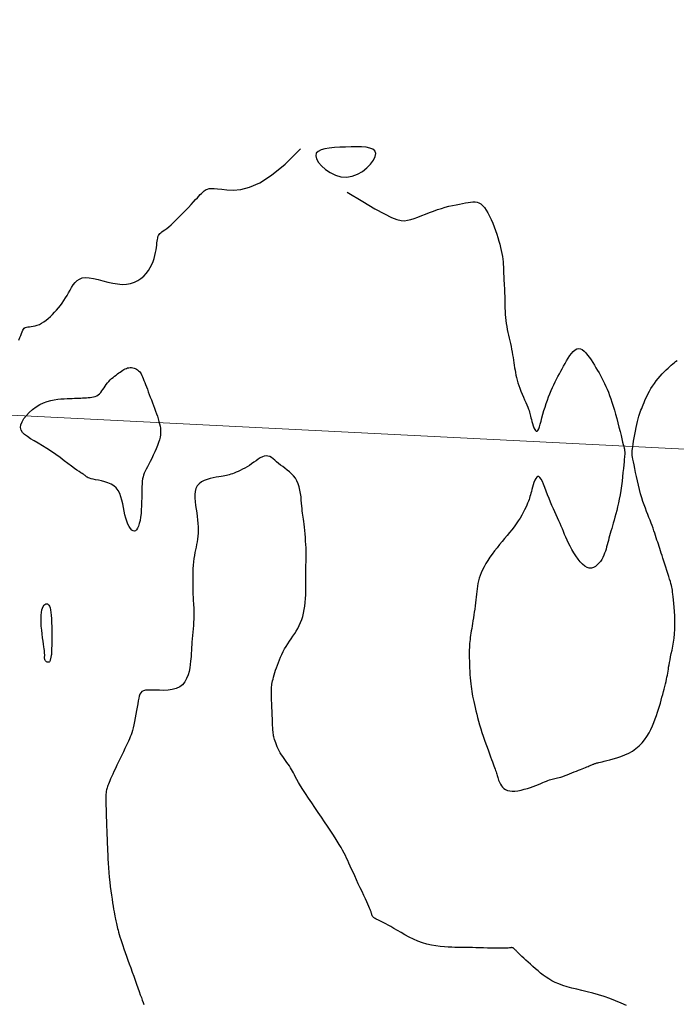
# Model space of a CAD drawing. Header units: millimetres. Extents: x 32690613 to 32693367, y 5343692 to 5344708.
# Tile 356 of 656: x 32692861 to 32692876, y 5343924 to 5343946. Entities that reach past the tile are written whole.
import ezdxf

# ---------------------------------------------------------------- set-up
doc = ezdxf.new("R2010")
doc.units = ezdxf.units.MM
doc.header["$LTSCALE"] = 20
doc.layers.get('0').update_dxf_attribs({"lineweight": 18})
doc.layers.get('Defpoints').update_dxf_attribs({"color": 11, "lineweight": 18})
doc.layers.add('02-DGM_HL_493.00', color=102, linetype='Continuous')
doc.layers.add('02-DGM_HL_493.50', color=112, linetype='Continuous')

# ---------------------------------------------------------------- blocks, each defined once
blk = doc.blocks.new('A$C78070446')
blk.add_line((4469459.192, 5342510.292), (4470208.776, 5342443.041))

msp = doc.modelspace()

# ---------------------------------------------------------------- linework, layer by layer
at = {"layer": '02-DGM_HL_493.00', "elevation": 493, "flags": 128}
for points in [[(32692861.385, 5343938.936), (32692861.411, 5343938.992), (32692861.431, 5343939.041), (32692861.447, 5343939.085), (32692861.46, 5343939.123), (32692861.473, 5343939.155), (32692861.487, 5343939.181), (32692861.505, 5343939.201), (32692861.528, 5343939.214), (32692861.556, 5343939.223), (32692861.588, 5343939.229), (32692861.624, 5343939.233), (32692861.663, 5343939.237), (32692861.705, 5343939.243), (32692861.75, 5343939.252), (32692861.796, 5343939.266), (32692861.844, 5343939.285), (32692861.892, 5343939.311), (32692861.941, 5343939.342), (32692861.99, 5343939.377), (32692862.039, 5343939.416), (32692862.087, 5343939.459), (32692862.134, 5343939.505), (32692862.18, 5343939.553), (32692862.224, 5343939.602), (32692862.267, 5343939.653), (32692862.308, 5343939.705), (32692862.347, 5343939.759), (32692862.385, 5343939.815), (32692862.422, 5343939.871), (32692862.457, 5343939.929), (32692862.491, 5343939.988), (32692862.524, 5343940.047), (32692862.558, 5343940.106), (32692862.593, 5343940.161), (32692862.633, 5343940.212), (32692862.678, 5343940.256), (32692862.731, 5343940.29), (32692862.793, 5343940.314), (32692862.865, 5343940.324), (32692862.949, 5343940.32), (32692863.042, 5343940.305), (32692863.144, 5343940.281), (32692863.25, 5343940.253), (32692863.359, 5343940.225), (32692863.469, 5343940.2), (32692863.577, 5343940.181), (32692863.68, 5343940.172), (32692863.776, 5343940.177), (32692863.866, 5343940.193), (32692863.949, 5343940.221), (32692864.026, 5343940.259), (32692864.095, 5343940.305), (32692864.157, 5343940.357), (32692864.212, 5343940.416), (32692864.26, 5343940.479), (32692864.301, 5343940.544), (32692864.335, 5343940.611), (32692864.364, 5343940.679), (32692864.387, 5343940.747), (32692864.406, 5343940.814), (32692864.42, 5343940.878), (32692864.431, 5343940.938), (32692864.44, 5343940.994), (32692864.446, 5343941.045), (32692864.451, 5343941.091), (32692864.456, 5343941.131), (32692864.46, 5343941.168), (32692864.466, 5343941.2), (32692864.473, 5343941.229), (32692864.483, 5343941.254), (32692864.496, 5343941.277), (32692864.512, 5343941.298), (32692864.533, 5343941.317), (32692864.559, 5343941.337), (32692864.59, 5343941.359), (32692864.625, 5343941.384), (32692864.666, 5343941.415), (32692864.713, 5343941.452), (32692864.765, 5343941.496), (32692864.823, 5343941.55), (32692864.886, 5343941.61), (32692864.951, 5343941.676), (32692865.018, 5343941.744), (32692865.083, 5343941.813), (32692865.147, 5343941.881), (32692865.206, 5343941.944), (32692865.259, 5343942.002), (32692865.306, 5343942.052), (32692865.346, 5343942.095), (32692865.38, 5343942.132), (32692865.41, 5343942.163), (32692865.435, 5343942.189), (32692865.458, 5343942.211), (32692865.48, 5343942.23), (32692865.5, 5343942.248), (32692865.521, 5343942.263), (32692865.544, 5343942.277), (32692865.573, 5343942.288), (32692865.609, 5343942.296), (32692865.657, 5343942.3), (32692865.717, 5343942.3), (32692865.793, 5343942.295), (32692865.888, 5343942.284), (32692866.004, 5343942.269), (32692866.143, 5343942.262), (32692866.309, 5343942.277), (32692866.505, 5343942.328), (32692866.732, 5343942.429), (32692866.994, 5343942.596), (32692867.293, 5343942.841), (32692867.632, 5343943.179)], [(32692868.67, 5343942.219), (32692869.015, 5343942.01), (32692869.286, 5343941.851), (32692869.495, 5343941.735), (32692869.654, 5343941.657), (32692869.773, 5343941.609), (32692869.865, 5343941.587), (32692869.939, 5343941.584), (32692870.008, 5343941.595), (32692870.081, 5343941.613), (32692870.158, 5343941.637), (32692870.239, 5343941.666), (32692870.323, 5343941.698), (32692870.409, 5343941.732), (32692870.497, 5343941.766), (32692870.585, 5343941.799), (32692870.673, 5343941.83), (32692870.76, 5343941.858), (32692870.845, 5343941.883), (32692870.928, 5343941.904), (32692871.008, 5343941.923), (32692871.085, 5343941.94), (32692871.159, 5343941.955), (32692871.228, 5343941.968), (32692871.293, 5343941.98), (32692871.352, 5343941.99), (32692871.407, 5343941.999), (32692871.458, 5343942.003), (32692871.506, 5343942.003), (32692871.551, 5343941.996), (32692871.594, 5343941.981), (32692871.635, 5343941.957), (32692871.675, 5343941.923), (32692871.714, 5343941.877), (32692871.753, 5343941.821), (32692871.791, 5343941.757), (32692871.828, 5343941.685), (32692871.864, 5343941.609), (32692871.898, 5343941.529), (32692871.93, 5343941.448), (32692871.959, 5343941.367), (32692871.987, 5343941.287), (32692872.012, 5343941.21), (32692872.035, 5343941.134), (32692872.055, 5343941.061), (32692872.073, 5343940.99), (32692872.089, 5343940.921), (32692872.102, 5343940.855), (32692872.113, 5343940.791), (32692872.121, 5343940.731), (32692872.128, 5343940.672), (32692872.132, 5343940.616), (32692872.135, 5343940.561), (32692872.138, 5343940.508), (32692872.14, 5343940.456), (32692872.141, 5343940.404), (32692872.143, 5343940.353), (32692872.145, 5343940.302), (32692872.148, 5343940.25), (32692872.151, 5343940.198), (32692872.154, 5343940.145), (32692872.157, 5343940.09), (32692872.16, 5343940.034), (32692872.162, 5343939.975), (32692872.164, 5343939.914), (32692872.166, 5343939.85), (32692872.167, 5343939.784), (32692872.169, 5343939.716), (32692872.17, 5343939.647), (32692872.173, 5343939.577), (32692872.177, 5343939.507), (32692872.182, 5343939.438), (32692872.19, 5343939.369), (32692872.199, 5343939.302), (32692872.21, 5343939.236), (32692872.223, 5343939.171), (32692872.237, 5343939.107), (32692872.251, 5343939.044), (32692872.266, 5343938.982), (32692872.28, 5343938.92), (32692872.294, 5343938.858), (32692872.307, 5343938.796), (32692872.319, 5343938.734), (32692872.33, 5343938.672), (32692872.34, 5343938.611), (32692872.35, 5343938.551), (32692872.359, 5343938.492), (32692872.368, 5343938.434), (32692872.377, 5343938.377), (32692872.385, 5343938.322), (32692872.394, 5343938.268), (32692872.403, 5343938.214), (32692872.414, 5343938.16), (32692872.426, 5343938.105), (32692872.44, 5343938.049), (32692872.456, 5343937.991), (32692872.476, 5343937.931), (32692872.499, 5343937.868), (32692872.524, 5343937.803), (32692872.551, 5343937.738), (32692872.579, 5343937.673), (32692872.606, 5343937.611), (32692872.631, 5343937.552), (32692872.655, 5343937.498), (32692872.675, 5343937.449), (32692872.692, 5343937.407), (32692872.705, 5343937.371), (32692872.716, 5343937.338), (32692872.724, 5343937.308), (32692872.732, 5343937.278), (32692872.74, 5343937.247), (32692872.748, 5343937.213), (32692872.758, 5343937.174), (32692872.769, 5343937.131), (32692872.783, 5343937.084), (32692872.798, 5343937.037), (32692872.814, 5343936.993), (32692872.831, 5343936.956), (32692872.848, 5343936.928), (32692872.866, 5343936.912), (32692872.884, 5343936.912), (32692872.902, 5343936.93), (32692872.919, 5343936.965), (32692872.936, 5343937.013), (32692872.954, 5343937.072), (32692872.973, 5343937.14), (32692872.992, 5343937.214), (32692873.013, 5343937.292), (32692873.036, 5343937.371), (32692873.06, 5343937.449), (32692873.085, 5343937.526), (32692873.112, 5343937.601), (32692873.14, 5343937.674), (32692873.169, 5343937.746), (32692873.199, 5343937.815), (32692873.228, 5343937.882), (32692873.258, 5343937.947), (32692873.288, 5343938.01), (32692873.317, 5343938.07), (32692873.347, 5343938.129), (32692873.377, 5343938.187), (32692873.407, 5343938.245), (32692873.438, 5343938.302), (32692873.47, 5343938.359), (32692873.504, 5343938.418), (32692873.538, 5343938.477), (32692873.574, 5343938.535), (32692873.611, 5343938.591), (32692873.648, 5343938.641), (32692873.687, 5343938.684), (32692873.726, 5343938.718), (32692873.765, 5343938.741), (32692873.805, 5343938.75), (32692873.845, 5343938.744), (32692873.886, 5343938.724), (32692873.926, 5343938.693), (32692873.965, 5343938.653), (32692874.005, 5343938.605), (32692874.044, 5343938.552), (32692874.082, 5343938.495), (32692874.119, 5343938.437), (32692874.155, 5343938.379), (32692874.19, 5343938.322), (32692874.224, 5343938.265), (32692874.257, 5343938.208), (32692874.29, 5343938.15), (32692874.321, 5343938.092), (32692874.351, 5343938.032), (32692874.381, 5343937.972), (32692874.409, 5343937.909), (32692874.437, 5343937.845), (32692874.464, 5343937.778), (32692874.491, 5343937.708), (32692874.518, 5343937.634), (32692874.544, 5343937.556), (32692874.57, 5343937.473), (32692874.597, 5343937.385), (32692874.623, 5343937.292), (32692874.65, 5343937.196), (32692874.675, 5343937.098), (32692874.7, 5343937.002), (32692874.723, 5343936.909), (32692874.745, 5343936.822), (32692874.764, 5343936.743), (32692874.78, 5343936.675), (32692874.794, 5343936.619), (32692874.804, 5343936.575), (32692874.813, 5343936.54), (32692874.819, 5343936.514), (32692874.823, 5343936.493), (32692874.826, 5343936.478), (32692874.828, 5343936.466), (32692874.829, 5343936.456), (32692874.829, 5343936.446), (32692874.829, 5343936.434), (32692874.829, 5343936.419), (32692874.827, 5343936.399), (32692874.825, 5343936.372), (32692874.822, 5343936.337), (32692874.818, 5343936.292), (32692874.813, 5343936.236), (32692874.806, 5343936.167), (32692874.799, 5343936.087), (32692874.789, 5343935.998), (32692874.779, 5343935.903), (32692874.767, 5343935.804), (32692874.754, 5343935.703), (32692874.74, 5343935.602), (32692874.724, 5343935.504), (32692874.707, 5343935.41), (32692874.689, 5343935.322), (32692874.67, 5343935.237), (32692874.65, 5343935.158), (32692874.63, 5343935.082), (32692874.611, 5343935.01), (32692874.591, 5343934.942), (32692874.573, 5343934.877), (32692874.555, 5343934.815), (32692874.538, 5343934.756), (32692874.521, 5343934.7), (32692874.506, 5343934.646), (32692874.491, 5343934.593), (32692874.477, 5343934.542), (32692874.464, 5343934.493), (32692874.451, 5343934.444), (32692874.438, 5343934.395), (32692874.426, 5343934.348), (32692874.413, 5343934.3), (32692874.398, 5343934.253), (32692874.382, 5343934.207), (32692874.363, 5343934.161), (32692874.342, 5343934.116), (32692874.316, 5343934.071), (32692874.287, 5343934.026), (32692874.253, 5343933.984), (32692874.216, 5343933.947), (32692874.176, 5343933.915), (32692874.134, 5343933.892), (32692874.088, 5343933.879), (32692874.041, 5343933.879), (32692873.992, 5343933.892), (32692873.942, 5343933.921), (32692873.891, 5343933.963), (32692873.841, 5343934.017), (32692873.791, 5343934.079), (32692873.743, 5343934.147), (32692873.697, 5343934.219), (32692873.654, 5343934.293), (32692873.615, 5343934.365), (32692873.58, 5343934.434), (32692873.549, 5343934.5), (32692873.521, 5343934.564), (32692873.495, 5343934.625), (32692873.47, 5343934.686), (32692873.446, 5343934.746), (32692873.421, 5343934.806), (32692873.395, 5343934.867), (32692873.368, 5343934.929), (32692873.338, 5343934.993), (32692873.308, 5343935.059), (32692873.277, 5343935.127), (32692873.245, 5343935.196), (32692873.212, 5343935.269), (32692873.18, 5343935.344), (32692873.148, 5343935.422), (32692873.117, 5343935.503), (32692873.087, 5343935.585), (32692873.057, 5343935.663), (32692873.028, 5343935.736), (32692873, 5343935.8), (32692872.973, 5343935.853), (32692872.947, 5343935.891), (32692872.922, 5343935.911), (32692872.898, 5343935.912), (32692872.875, 5343935.896), (32692872.853, 5343935.866), (32692872.833, 5343935.826), (32692872.814, 5343935.778), (32692872.796, 5343935.726), (32692872.781, 5343935.673), (32692872.767, 5343935.624), (32692872.756, 5343935.579), (32692872.745, 5343935.539), (32692872.736, 5343935.502), (32692872.726, 5343935.467), (32692872.716, 5343935.432), (32692872.704, 5343935.397), (32692872.691, 5343935.359), (32692872.674, 5343935.318), (32692872.655, 5343935.272), (32692872.632, 5343935.221), (32692872.606, 5343935.167), (32692872.576, 5343935.109), (32692872.543, 5343935.049), (32692872.506, 5343934.987), (32692872.466, 5343934.924), (32692872.422, 5343934.86), (32692872.375, 5343934.795), (32692872.324, 5343934.73), (32692872.272, 5343934.665), (32692872.217, 5343934.6), (32692872.162, 5343934.533), (32692872.106, 5343934.466), (32692872.049, 5343934.398), (32692871.994, 5343934.329), (32692871.94, 5343934.259), (32692871.888, 5343934.188), (32692871.838, 5343934.117), (32692871.791, 5343934.046), (32692871.747, 5343933.976), (32692871.708, 5343933.908), (32692871.673, 5343933.841), (32692871.643, 5343933.776), (32692871.619, 5343933.713), (32692871.599, 5343933.653), (32692871.584, 5343933.594), (32692871.572, 5343933.536), (32692871.563, 5343933.478), (32692871.555, 5343933.42), (32692871.548, 5343933.36), (32692871.542, 5343933.299), (32692871.534, 5343933.235), (32692871.526, 5343933.17), (32692871.518, 5343933.104), (32692871.509, 5343933.037), (32692871.5, 5343932.969), (32692871.49, 5343932.903), (32692871.48, 5343932.837), (32692871.471, 5343932.773), (32692871.461, 5343932.711), (32692871.451, 5343932.652), (32692871.442, 5343932.594), (32692871.433, 5343932.539), (32692871.424, 5343932.486), (32692871.416, 5343932.435), (32692871.408, 5343932.386), (32692871.402, 5343932.339), (32692871.396, 5343932.294), (32692871.391, 5343932.25), (32692871.387, 5343932.206), (32692871.384, 5343932.161), (32692871.381, 5343932.114), (32692871.38, 5343932.064), (32692871.379, 5343932.01), (32692871.379, 5343931.95), (32692871.38, 5343931.885), (32692871.381, 5343931.814), (32692871.383, 5343931.741), (32692871.386, 5343931.666), (32692871.39, 5343931.59), (32692871.394, 5343931.515), (32692871.399, 5343931.443), (32692871.405, 5343931.375), (32692871.411, 5343931.312), (32692871.418, 5343931.253), (32692871.425, 5343931.197), (32692871.434, 5343931.143), (32692871.443, 5343931.089), (32692871.454, 5343931.034), (32692871.465, 5343930.978), (32692871.478, 5343930.918), (32692871.492, 5343930.854), (32692871.508, 5343930.785), (32692871.525, 5343930.713), (32692871.543, 5343930.638), (32692871.563, 5343930.56), (32692871.584, 5343930.48), (32692871.608, 5343930.398), (32692871.633, 5343930.314), (32692871.659, 5343930.23), (32692871.687, 5343930.145), (32692871.716, 5343930.062), (32692871.745, 5343929.98), (32692871.774, 5343929.901), (32692871.802, 5343929.826), (32692871.828, 5343929.755), (32692871.852, 5343929.691), (32692871.874, 5343929.632), (32692871.894, 5343929.58), (32692871.912, 5343929.533), (32692871.927, 5343929.49), (32692871.941, 5343929.452), (32692871.953, 5343929.418), (32692871.963, 5343929.387), (32692871.973, 5343929.358), (32692871.981, 5343929.331), (32692871.988, 5343929.305), (32692871.995, 5343929.279), (32692872.002, 5343929.255), (32692872.01, 5343929.229), (32692872.018, 5343929.203), (32692872.028, 5343929.175), (32692872.04, 5343929.146), (32692872.055, 5343929.114), (32692872.072, 5343929.081), (32692872.093, 5343929.048), (32692872.118, 5343929.017), (32692872.149, 5343928.988), (32692872.184, 5343928.964), (32692872.226, 5343928.945), (32692872.275, 5343928.933), (32692872.331, 5343928.928), (32692872.393, 5343928.931), (32692872.459, 5343928.939), (32692872.528, 5343928.953), (32692872.598, 5343928.97), (32692872.668, 5343928.99), (32692872.735, 5343929.012), (32692872.799, 5343929.034), (32692872.858, 5343929.056), (32692872.913, 5343929.077), (32692872.963, 5343929.098), (32692873.008, 5343929.117), (32692873.05, 5343929.135), (32692873.089, 5343929.151), (32692873.125, 5343929.165), (32692873.158, 5343929.177), (32692873.188, 5343929.186), (32692873.218, 5343929.194), (32692873.247, 5343929.201), (32692873.276, 5343929.207), (32692873.306, 5343929.214), (32692873.339, 5343929.222), (32692873.374, 5343929.231), (32692873.413, 5343929.242), (32692873.456, 5343929.257), (32692873.503, 5343929.274), (32692873.553, 5343929.292), (32692873.604, 5343929.312), (32692873.655, 5343929.333), (32692873.706, 5343929.354), (32692873.756, 5343929.374), (32692873.802, 5343929.393), (32692873.846, 5343929.41), (32692873.886, 5343929.426), (32692873.923, 5343929.441), (32692873.956, 5343929.454), (32692873.986, 5343929.466), (32692874.014, 5343929.477), (32692874.038, 5343929.487), (32692874.06, 5343929.496), (32692874.079, 5343929.504), (32692874.096, 5343929.512), (32692874.112, 5343929.519), (32692874.126, 5343929.525), (32692874.14, 5343929.531), (32692874.153, 5343929.536), (32692874.166, 5343929.541), (32692874.179, 5343929.545), (32692874.194, 5343929.549), (32692874.211, 5343929.554), (32692874.231, 5343929.558), (32692874.256, 5343929.564), (32692874.287, 5343929.571), (32692874.326, 5343929.58), (32692874.372, 5343929.592), (32692874.429, 5343929.606), (32692874.496, 5343929.623), (32692874.572, 5343929.643), (32692874.654, 5343929.668), (32692874.74, 5343929.698), (32692874.828, 5343929.732), (32692874.915, 5343929.773), (32692874.998, 5343929.819), (32692875.077, 5343929.872), (32692875.148, 5343929.932), (32692875.212, 5343929.998), (32692875.269, 5343930.069), (32692875.32, 5343930.143), (32692875.366, 5343930.22), (32692875.406, 5343930.299), (32692875.443, 5343930.377), (32692875.476, 5343930.455), (32692875.505, 5343930.531), (32692875.532, 5343930.605), (32692875.556, 5343930.678), (32692875.579, 5343930.748), (32692875.599, 5343930.817), (32692875.618, 5343930.884), (32692875.636, 5343930.949), (32692875.654, 5343931.013), (32692875.671, 5343931.076), (32692875.687, 5343931.136), (32692875.703, 5343931.195), (32692875.717, 5343931.253), (32692875.731, 5343931.308), (32692875.744, 5343931.36), (32692875.755, 5343931.41), (32692875.765, 5343931.458), (32692875.774, 5343931.503), (32692875.781, 5343931.546), (32692875.788, 5343931.589), (32692875.795, 5343931.633), (32692875.802, 5343931.679), (32692875.811, 5343931.729), (32692875.82, 5343931.782), (32692875.832, 5343931.842), (32692875.845, 5343931.909), (32692875.861, 5343931.982), (32692875.877, 5343932.06), (32692875.893, 5343932.144), (32692875.907, 5343932.233), (32692875.921, 5343932.325), (32692875.931, 5343932.421), (32692875.938, 5343932.519), (32692875.941, 5343932.619), (32692875.941, 5343932.72), (32692875.938, 5343932.82), (32692875.932, 5343932.916), (32692875.925, 5343933.008), (32692875.917, 5343933.093), (32692875.909, 5343933.171), (32692875.902, 5343933.239), (32692875.895, 5343933.296), (32692875.89, 5343933.344), (32692875.884, 5343933.385), (32692875.878, 5343933.423), (32692875.872, 5343933.458), (32692875.863, 5343933.495), (32692875.853, 5343933.535), (32692875.84, 5343933.581), (32692875.824, 5343933.634), (32692875.806, 5343933.694), (32692875.785, 5343933.759), (32692875.763, 5343933.827), (32692875.741, 5343933.896), (32692875.718, 5343933.966), (32692875.696, 5343934.033), (32692875.675, 5343934.097), (32692875.656, 5343934.156), (32692875.638, 5343934.211), (32692875.621, 5343934.263), (32692875.605, 5343934.312), (32692875.589, 5343934.359), (32692875.574, 5343934.406), (32692875.559, 5343934.452), (32692875.543, 5343934.5), (32692875.527, 5343934.549), (32692875.51, 5343934.599), (32692875.493, 5343934.651), (32692875.474, 5343934.705), (32692875.455, 5343934.761), (32692875.434, 5343934.819), (32692875.413, 5343934.878), (32692875.39, 5343934.938), (32692875.365, 5343935.001), (32692875.34, 5343935.066), (32692875.313, 5343935.133), (32692875.287, 5343935.204), (32692875.259, 5343935.278), (32692875.232, 5343935.356), (32692875.206, 5343935.439), (32692875.18, 5343935.527), (32692875.154, 5343935.62), (32692875.13, 5343935.716), (32692875.108, 5343935.813), (32692875.087, 5343935.909), (32692875.067, 5343936.002), (32692875.049, 5343936.088), (32692875.034, 5343936.167), (32692875.021, 5343936.235), (32692875.01, 5343936.291), (32692875.001, 5343936.337), (32692874.996, 5343936.377), (32692874.992, 5343936.412), (32692874.991, 5343936.447), (32692874.993, 5343936.483), (32692874.997, 5343936.523), (32692875.004, 5343936.571), (32692875.013, 5343936.629), (32692875.024, 5343936.695), (32692875.037, 5343936.767), (32692875.051, 5343936.842), (32692875.066, 5343936.919), (32692875.082, 5343936.994), (32692875.098, 5343937.066), (32692875.114, 5343937.133), (32692875.129, 5343937.192), (32692875.144, 5343937.245), (32692875.158, 5343937.293), (32692875.173, 5343937.337), (32692875.188, 5343937.379), (32692875.204, 5343937.419), (32692875.22, 5343937.46), (32692875.237, 5343937.503), (32692875.256, 5343937.548), (32692875.276, 5343937.596), (32692875.298, 5343937.646), (32692875.322, 5343937.698), (32692875.348, 5343937.751), (32692875.377, 5343937.806), (32692875.41, 5343937.861), (32692875.446, 5343937.917), (32692875.485, 5343937.974), (32692875.527, 5343938.029), (32692875.571, 5343938.084), (32692875.616, 5343938.136), (32692875.661, 5343938.187), (32692875.706, 5343938.234), (32692875.748, 5343938.277), (32692875.788, 5343938.317), (32692875.825, 5343938.351), (32692875.86, 5343938.381), (32692875.892, 5343938.409), (32692875.924, 5343938.434), (32692875.956, 5343938.459), (32692875.99, 5343938.484)], [(32692874.866, 5343924.176), (32692874.746, 5343924.227), (32692874.624, 5343924.278), (32692874.498, 5343924.326), (32692874.371, 5343924.37), (32692874.245, 5343924.409), (32692874.12, 5343924.444), (32692873.997, 5343924.475), (32692873.877, 5343924.505), (32692873.762, 5343924.532), (32692873.653, 5343924.56), (32692873.549, 5343924.588), (32692873.454, 5343924.618), (32692873.366, 5343924.65), (32692873.286, 5343924.686), (32692873.213, 5343924.723), (32692873.145, 5343924.763), (32692873.081, 5343924.805), (32692873.02, 5343924.849), (32692872.961, 5343924.894), (32692872.904, 5343924.941), (32692872.846, 5343924.989), (32692872.79, 5343925.038), (32692872.735, 5343925.087), (32692872.682, 5343925.134), (32692872.633, 5343925.179), (32692872.587, 5343925.221), (32692872.547, 5343925.259), (32692872.512, 5343925.293), (32692872.483, 5343925.321), (32692872.46, 5343925.344), (32692872.442, 5343925.363), (32692872.427, 5343925.378), (32692872.416, 5343925.39), (32692872.407, 5343925.4), (32692872.399, 5343925.409), (32692872.392, 5343925.416), (32692872.385, 5343925.424), (32692872.377, 5343925.431), (32692872.369, 5343925.438), (32692872.361, 5343925.444), (32692872.352, 5343925.449), (32692872.343, 5343925.453), (32692872.334, 5343925.455), (32692872.325, 5343925.457), (32692872.315, 5343925.457), (32692872.303, 5343925.456), (32692872.288, 5343925.453), (32692872.268, 5343925.451), (32692872.242, 5343925.448), (32692872.207, 5343925.445), (32692872.162, 5343925.443), (32692872.106, 5343925.442), (32692872.037, 5343925.442), (32692871.959, 5343925.443), (32692871.873, 5343925.445), (32692871.784, 5343925.447), (32692871.695, 5343925.449), (32692871.608, 5343925.452), (32692871.526, 5343925.455), (32692871.454, 5343925.457), (32692871.392, 5343925.458), (32692871.34, 5343925.459), (32692871.294, 5343925.46), (32692871.251, 5343925.46), (32692871.209, 5343925.461), (32692871.164, 5343925.461), (32692871.115, 5343925.462), (32692871.057, 5343925.463), (32692870.989, 5343925.465), (32692870.912, 5343925.468), (32692870.827, 5343925.473), (32692870.736, 5343925.482), (32692870.64, 5343925.494), (32692870.54, 5343925.512), (32692870.439, 5343925.535), (32692870.338, 5343925.565), (32692870.237, 5343925.601), (32692870.139, 5343925.644), (32692870.044, 5343925.69), (32692869.952, 5343925.739), (32692869.865, 5343925.789), (32692869.784, 5343925.837), (32692869.708, 5343925.882), (32692869.641, 5343925.923), (32692869.58, 5343925.957), (32692869.528, 5343925.986), (32692869.482, 5343926.01), (32692869.442, 5343926.03), (32692869.407, 5343926.047), (32692869.378, 5343926.06), (32692869.352, 5343926.072), (32692869.33, 5343926.082), (32692869.31, 5343926.092), (32692869.293, 5343926.101), (32692869.278, 5343926.11), (32692869.266, 5343926.119), (32692869.255, 5343926.128), (32692869.246, 5343926.136), (32692869.239, 5343926.145), (32692869.233, 5343926.153), (32692869.228, 5343926.162), (32692869.224, 5343926.171), (32692869.22, 5343926.181), (32692869.217, 5343926.191), (32692869.214, 5343926.201), (32692869.212, 5343926.212), (32692869.209, 5343926.223), (32692869.205, 5343926.235), (32692869.202, 5343926.248), (32692869.196, 5343926.264), (32692869.19, 5343926.282), (32692869.18, 5343926.306), (32692869.168, 5343926.335), (32692869.151, 5343926.372), (32692869.131, 5343926.418), (32692869.105, 5343926.474), (32692869.074, 5343926.54), (32692869.038, 5343926.616), (32692868.999, 5343926.699), (32692868.959, 5343926.786), (32692868.917, 5343926.874), (32692868.876, 5343926.963), (32692868.837, 5343927.048), (32692868.8, 5343927.128), (32692868.767, 5343927.201), (32692868.738, 5343927.267), (32692868.71, 5343927.329), (32692868.684, 5343927.387), (32692868.657, 5343927.443), (32692868.63, 5343927.499), (32692868.601, 5343927.556), (32692868.569, 5343927.616), (32692868.534, 5343927.679), (32692868.494, 5343927.747), (32692868.451, 5343927.818), (32692868.403, 5343927.895), (32692868.351, 5343927.976), (32692868.295, 5343928.062), (32692868.234, 5343928.153), (32692868.17, 5343928.25), (32692868.1, 5343928.352), (32692868.029, 5343928.457), (32692867.956, 5343928.564), (32692867.883, 5343928.67), (32692867.813, 5343928.774), (32692867.747, 5343928.873), (32692867.687, 5343928.965), (32692867.635, 5343929.048), (32692867.591, 5343929.121), (32692867.555, 5343929.184), (32692867.525, 5343929.239), (32692867.499, 5343929.288), (32692867.477, 5343929.332), (32692867.456, 5343929.373), (32692867.435, 5343929.411), (32692867.413, 5343929.449), (32692867.387, 5343929.488), (32692867.36, 5343929.527), (32692867.33, 5343929.568), (32692867.3, 5343929.609), (32692867.269, 5343929.651), (32692867.239, 5343929.694), (32692867.21, 5343929.737), (32692867.183, 5343929.781), (32692867.159, 5343929.825), (32692867.137, 5343929.869), (32692867.117, 5343929.913), (32692867.1, 5343929.956), (32692867.085, 5343929.997), (32692867.072, 5343930.035), (32692867.061, 5343930.071), (32692867.051, 5343930.103), (32692867.044, 5343930.132), (32692867.038, 5343930.158), (32692867.033, 5343930.185), (32692867.029, 5343930.214), (32692867.025, 5343930.246), (32692867.022, 5343930.285), (32692867.02, 5343930.332), (32692867.017, 5343930.389), (32692867.014, 5343930.457), (32692867.01, 5343930.534), (32692867.007, 5343930.617), (32692867.004, 5343930.702), (32692867, 5343930.788), (32692866.997, 5343930.871), (32692866.994, 5343930.948), (32692866.992, 5343931.016), (32692866.99, 5343931.072), (32692866.989, 5343931.119), (32692866.988, 5343931.157), (32692866.989, 5343931.19), (32692866.99, 5343931.219), (32692866.993, 5343931.246), (32692866.997, 5343931.273), (32692867.002, 5343931.303), (32692867.009, 5343931.336), (32692867.017, 5343931.374), (32692867.027, 5343931.416), (32692867.038, 5343931.46), (32692867.051, 5343931.508), (32692867.066, 5343931.559), (32692867.083, 5343931.612), (32692867.101, 5343931.668), (32692867.121, 5343931.725), (32692867.143, 5343931.784), (32692867.167, 5343931.843), (32692867.193, 5343931.903), (32692867.22, 5343931.964), (32692867.25, 5343932.024), (32692867.282, 5343932.083), (32692867.317, 5343932.141), (32692867.353, 5343932.199), (32692867.391, 5343932.255), (32692867.429, 5343932.31), (32692867.468, 5343932.366), (32692867.506, 5343932.423), (32692867.542, 5343932.481), (32692867.577, 5343932.541), (32692867.608, 5343932.603), (32692867.637, 5343932.668), (32692867.661, 5343932.737), (32692867.683, 5343932.807), (32692867.701, 5343932.881), (32692867.717, 5343932.957), (32692867.729, 5343933.036), (32692867.739, 5343933.117), (32692867.747, 5343933.201), (32692867.752, 5343933.286), (32692867.754, 5343933.373), (32692867.756, 5343933.459), (32692867.756, 5343933.544), (32692867.755, 5343933.626), (32692867.755, 5343933.704), (32692867.754, 5343933.777), (32692867.754, 5343933.843), (32692867.754, 5343933.902), (32692867.755, 5343933.955), (32692867.757, 5343934.005), (32692867.759, 5343934.052), (32692867.76, 5343934.1), (32692867.761, 5343934.149), (32692867.761, 5343934.203), (32692867.76, 5343934.262), (32692867.757, 5343934.329), (32692867.753, 5343934.401), (32692867.748, 5343934.478), (32692867.743, 5343934.556), (32692867.736, 5343934.635), (32692867.729, 5343934.711), (32692867.722, 5343934.783), (32692867.715, 5343934.849), (32692867.708, 5343934.908), (32692867.701, 5343934.96), (32692867.694, 5343935.008), (32692867.687, 5343935.054), (32692867.681, 5343935.099), (32692867.675, 5343935.146), (32692867.669, 5343935.197), (32692867.663, 5343935.253), (32692867.658, 5343935.316), (32692867.653, 5343935.385), (32692867.646, 5343935.457), (32692867.636, 5343935.531), (32692867.623, 5343935.606), (32692867.607, 5343935.679), (32692867.585, 5343935.749), (32692867.556, 5343935.813), (32692867.522, 5343935.871), (32692867.481, 5343935.923), (32692867.436, 5343935.97), (32692867.389, 5343936.013), (32692867.339, 5343936.053), (32692867.288, 5343936.091), (32692867.239, 5343936.128), (32692867.191, 5343936.164), (32692867.147, 5343936.201), (32692867.105, 5343936.238), (32692867.065, 5343936.273), (32692867.026, 5343936.304), (32692866.988, 5343936.33), (32692866.951, 5343936.35), (32692866.912, 5343936.363), (32692866.872, 5343936.366), (32692866.831, 5343936.36), (32692866.788, 5343936.344), (32692866.743, 5343936.322), (32692866.696, 5343936.293), (32692866.649, 5343936.261), (32692866.6, 5343936.227), (32692866.55, 5343936.191), (32692866.5, 5343936.157), (32692866.449, 5343936.125), (32692866.398, 5343936.096), (32692866.347, 5343936.069), (32692866.298, 5343936.045), (32692866.25, 5343936.023), (32692866.205, 5343936.003), (32692866.162, 5343935.987), (32692866.123, 5343935.972), (32692866.088, 5343935.96), (32692866.055, 5343935.95), (32692866.023, 5343935.941), (32692865.991, 5343935.934), (32692865.956, 5343935.927), (32692865.917, 5343935.92), (32692865.873, 5343935.912), (32692865.822, 5343935.904), (32692865.763, 5343935.894), (32692865.698, 5343935.881), (32692865.63, 5343935.865), (32692865.562, 5343935.845), (32692865.496, 5343935.82), (32692865.436, 5343935.788), (32692865.384, 5343935.748), (32692865.342, 5343935.701), (32692865.314, 5343935.644), (32692865.297, 5343935.58), (32692865.29, 5343935.508), (32692865.291, 5343935.432), (32692865.298, 5343935.352), (32692865.308, 5343935.27), (32692865.321, 5343935.187), (32692865.333, 5343935.105), (32692865.343, 5343935.024), (32692865.351, 5343934.946), (32692865.357, 5343934.869), (32692865.361, 5343934.795), (32692865.362, 5343934.723), (32692865.361, 5343934.654), (32692865.357, 5343934.587), (32692865.351, 5343934.523), (32692865.342, 5343934.461), (32692865.331, 5343934.401), (32692865.319, 5343934.342), (32692865.307, 5343934.282), (32692865.294, 5343934.221), (32692865.281, 5343934.158), (32692865.27, 5343934.09), (32692865.261, 5343934.019), (32692865.254, 5343933.942), (32692865.248, 5343933.862), (32692865.245, 5343933.779), (32692865.243, 5343933.696), (32692865.243, 5343933.615), (32692865.243, 5343933.537), (32692865.244, 5343933.464), (32692865.245, 5343933.397), (32692865.247, 5343933.339), (32692865.249, 5343933.288), (32692865.25, 5343933.243), (32692865.252, 5343933.204), (32692865.254, 5343933.168), (32692865.257, 5343933.136), (32692865.259, 5343933.105), (32692865.261, 5343933.075), (32692865.264, 5343933.045), (32692865.266, 5343933.013), (32692865.268, 5343932.98), (32692865.27, 5343932.943), (32692865.271, 5343932.902), (32692865.271, 5343932.856), (32692865.27, 5343932.804), (32692865.267, 5343932.745), (32692865.263, 5343932.679), (32692865.258, 5343932.607), (32692865.252, 5343932.532), (32692865.245, 5343932.455), (32692865.238, 5343932.379), (32692865.232, 5343932.305), (32692865.226, 5343932.237), (32692865.221, 5343932.177), (32692865.218, 5343932.125), (32692865.215, 5343932.08), (32692865.213, 5343932.039), (32692865.211, 5343932), (32692865.209, 5343931.96), (32692865.206, 5343931.917), (32692865.202, 5343931.867), (32692865.197, 5343931.81), (32692865.189, 5343931.742), (32692865.178, 5343931.666), (32692865.162, 5343931.587), (32692865.139, 5343931.506), (32692865.108, 5343931.427), (32692865.068, 5343931.355), (32692865.017, 5343931.291), (32692864.954, 5343931.241), (32692864.878, 5343931.205), (32692864.791, 5343931.182), (32692864.697, 5343931.169), (32692864.601, 5343931.165), (32692864.505, 5343931.166), (32692864.413, 5343931.169), (32692864.329, 5343931.171), (32692864.256, 5343931.171), (32692864.198, 5343931.166), (32692864.152, 5343931.154), (32692864.117, 5343931.136), (32692864.092, 5343931.111), (32692864.073, 5343931.078), (32692864.058, 5343931.038), (32692864.047, 5343930.989), (32692864.036, 5343930.932), (32692864.024, 5343930.866), (32692864.011, 5343930.793), (32692863.997, 5343930.715), (32692863.983, 5343930.635), (32692863.967, 5343930.555), (32692863.952, 5343930.477), (32692863.937, 5343930.403), (32692863.921, 5343930.336), (32692863.906, 5343930.277), (32692863.891, 5343930.224), (32692863.876, 5343930.177), (32692863.859, 5343930.132), (32692863.84, 5343930.087), (32692863.819, 5343930.041), (32692863.796, 5343929.991), (32692863.769, 5343929.935), (32692863.738, 5343929.872), (32692863.705, 5343929.803), (32692863.669, 5343929.73), (32692863.633, 5343929.654), (32692863.596, 5343929.578), (32692863.561, 5343929.503), (32692863.527, 5343929.431), (32692863.495, 5343929.364), (32692863.468, 5343929.304), (32692863.443, 5343929.25), (32692863.422, 5343929.201), (32692863.403, 5343929.158), (32692863.387, 5343929.12), (32692863.373, 5343929.086), (32692863.361, 5343929.056), (32692863.351, 5343929.029), (32692863.342, 5343929.004), (32692863.335, 5343928.981), (32692863.328, 5343928.956), (32692863.324, 5343928.929), (32692863.32, 5343928.896), (32692863.317, 5343928.858), (32692863.316, 5343928.811), (32692863.316, 5343928.754), (32692863.316, 5343928.686), (32692863.318, 5343928.609), (32692863.32, 5343928.526), (32692863.323, 5343928.441), (32692863.325, 5343928.355), (32692863.328, 5343928.272), (32692863.331, 5343928.195), (32692863.334, 5343928.127), (32692863.336, 5343928.07), (32692863.338, 5343928.022), (32692863.34, 5343927.98), (32692863.341, 5343927.941), (32692863.343, 5343927.902), (32692863.344, 5343927.86), (32692863.346, 5343927.812), (32692863.349, 5343927.755), (32692863.351, 5343927.687), (32692863.355, 5343927.608), (32692863.359, 5343927.521), (32692863.363, 5343927.427), (32692863.369, 5343927.328), (32692863.376, 5343927.226), (32692863.384, 5343927.121), (32692863.393, 5343927.017), (32692863.403, 5343926.913), (32692863.415, 5343926.812), (32692863.427, 5343926.715), (32692863.44, 5343926.622), (32692863.453, 5343926.534), (32692863.466, 5343926.452), (32692863.478, 5343926.378), (32692863.489, 5343926.311), (32692863.499, 5343926.253), (32692863.508, 5343926.203), (32692863.517, 5343926.16), (32692863.524, 5343926.121), (32692863.532, 5343926.086), (32692863.539, 5343926.053), (32692863.546, 5343926.022), (32692863.553, 5343925.99), (32692863.561, 5343925.957), (32692863.569, 5343925.922), (32692863.578, 5343925.885), (32692863.588, 5343925.844), (32692863.6, 5343925.799), (32692863.614, 5343925.751), (32692863.63, 5343925.697), (32692863.648, 5343925.638), (32692863.669, 5343925.574), (32692863.693, 5343925.504), (32692863.718, 5343925.429), (32692863.746, 5343925.35), (32692863.775, 5343925.268), (32692863.805, 5343925.182), (32692863.837, 5343925.095), (32692863.869, 5343925.005), (32692863.902, 5343924.915), (32692863.934, 5343924.824), (32692863.966, 5343924.735), (32692863.997, 5343924.648), (32692864.027, 5343924.564), (32692864.055, 5343924.486), (32692864.081, 5343924.413), (32692864.104, 5343924.347), (32692864.124, 5343924.29), (32692864.141, 5343924.239), (32692864.156, 5343924.196)]]:
    msp.add_lwpolyline(points, dxfattribs=at)
for points in [[(32692868.631, 5343943.218), (32692868.507, 5343943.213), (32692868.387, 5343943.206), (32692868.274, 5343943.195), (32692868.174, 5343943.179), (32692868.09, 5343943.156), (32692868.025, 5343943.124), (32692867.984, 5343943.081), (32692867.972, 5343943.025), (32692867.989, 5343942.957), (32692868.035, 5343942.879), (32692868.104, 5343942.799), (32692868.192, 5343942.721), (32692868.296, 5343942.652), (32692868.411, 5343942.597), (32692868.532, 5343942.562), (32692868.657, 5343942.552), (32692868.781, 5343942.571), (32692868.9, 5343942.616), (32692869.01, 5343942.68), (32692869.108, 5343942.757), (32692869.19, 5343942.841), (32692869.252, 5343942.927), (32692869.292, 5343943.008), (32692869.304, 5343943.077), (32692869.287, 5343943.132), (32692869.243, 5343943.171), (32692869.176, 5343943.198), (32692869.09, 5343943.215), (32692868.989, 5343943.223), (32692868.876, 5343943.225), (32692868.756, 5343943.222)], [(32692862.455, 5343937.639), (32692862.515, 5343937.642), (32692862.571, 5343937.644), (32692862.622, 5343937.646), (32692862.671, 5343937.648), (32692862.716, 5343937.649), (32692862.76, 5343937.651), (32692862.802, 5343937.653), (32692862.844, 5343937.654), (32692862.886, 5343937.656), (32692862.927, 5343937.659), (32692862.967, 5343937.662), (32692863.007, 5343937.668), (32692863.045, 5343937.676), (32692863.081, 5343937.687), (32692863.115, 5343937.702), (32692863.147, 5343937.722), (32692863.176, 5343937.746), (32692863.203, 5343937.775), (32692863.229, 5343937.807), (32692863.253, 5343937.841), (32692863.277, 5343937.877), (32692863.302, 5343937.914), (32692863.327, 5343937.95), (32692863.354, 5343937.986), (32692863.383, 5343938.019), (32692863.413, 5343938.051), (32692863.445, 5343938.081), (32692863.477, 5343938.109), (32692863.51, 5343938.135), (32692863.543, 5343938.16), (32692863.575, 5343938.184), (32692863.606, 5343938.207), (32692863.636, 5343938.228), (32692863.665, 5343938.248), (32692863.692, 5343938.267), (32692863.719, 5343938.283), (32692863.746, 5343938.297), (32692863.772, 5343938.309), (32692863.799, 5343938.318), (32692863.827, 5343938.324), (32692863.855, 5343938.326), (32692863.884, 5343938.326), (32692863.913, 5343938.322), (32692863.942, 5343938.315), (32692863.969, 5343938.305), (32692863.996, 5343938.292), (32692864.021, 5343938.276), (32692864.044, 5343938.257), (32692864.064, 5343938.236), (32692864.083, 5343938.212), (32692864.1, 5343938.184), (32692864.115, 5343938.154), (32692864.131, 5343938.12), (32692864.146, 5343938.083), (32692864.162, 5343938.043), (32692864.179, 5343937.998), (32692864.197, 5343937.95), (32692864.216, 5343937.899), (32692864.237, 5343937.845), (32692864.258, 5343937.788), (32692864.28, 5343937.729), (32692864.303, 5343937.669), (32692864.326, 5343937.608), (32692864.349, 5343937.546), (32692864.373, 5343937.485), (32692864.395, 5343937.424), (32692864.418, 5343937.363), (32692864.439, 5343937.303), (32692864.459, 5343937.245), (32692864.477, 5343937.188), (32692864.493, 5343937.133), (32692864.507, 5343937.08), (32692864.518, 5343937.029), (32692864.526, 5343936.98), (32692864.53, 5343936.932), (32692864.531, 5343936.883), (32692864.527, 5343936.832), (32692864.519, 5343936.779), (32692864.506, 5343936.723), (32692864.487, 5343936.662), (32692864.463, 5343936.596), (32692864.435, 5343936.527), (32692864.403, 5343936.455), (32692864.369, 5343936.383), (32692864.334, 5343936.312), (32692864.3, 5343936.243), (32692864.267, 5343936.18), (32692864.237, 5343936.122), (32692864.211, 5343936.071), (32692864.188, 5343936.026), (32692864.169, 5343935.984), (32692864.154, 5343935.943), (32692864.141, 5343935.902), (32692864.131, 5343935.857), (32692864.124, 5343935.806), (32692864.119, 5343935.748), (32692864.115, 5343935.681), (32692864.114, 5343935.605), (32692864.113, 5343935.524), (32692864.112, 5343935.438), (32692864.11, 5343935.35), (32692864.108, 5343935.261), (32692864.103, 5343935.173), (32692864.097, 5343935.088), (32692864.087, 5343935.008), (32692864.075, 5343934.934), (32692864.059, 5343934.867), (32692864.042, 5343934.81), (32692864.022, 5343934.762), (32692863.999, 5343934.727), (32692863.975, 5343934.704), (32692863.949, 5343934.695), (32692863.921, 5343934.702), (32692863.893, 5343934.722), (32692863.864, 5343934.756), (32692863.835, 5343934.8), (32692863.807, 5343934.855), (32692863.782, 5343934.917), (32692863.758, 5343934.987), (32692863.738, 5343935.062), (32692863.72, 5343935.141), (32692863.705, 5343935.223), (32692863.69, 5343935.305), (32692863.673, 5343935.385), (32692863.652, 5343935.462), (32692863.625, 5343935.535), (32692863.591, 5343935.6), (32692863.548, 5343935.657), (32692863.493, 5343935.703), (32692863.431, 5343935.741), (32692863.362, 5343935.77), (32692863.291, 5343935.794), (32692863.22, 5343935.812), (32692863.151, 5343935.826), (32692863.088, 5343935.839), (32692863.032, 5343935.85), (32692862.988, 5343935.861), (32692862.952, 5343935.872), (32692862.925, 5343935.883), (32692862.904, 5343935.894), (32692862.888, 5343935.905), (32692862.876, 5343935.915), (32692862.865, 5343935.925), (32692862.854, 5343935.934), (32692862.843, 5343935.942), (32692862.829, 5343935.951), (32692862.811, 5343935.962), (32692862.788, 5343935.975), (32692862.759, 5343935.994), (32692862.722, 5343936.018), (32692862.676, 5343936.049), (32692862.62, 5343936.09), (32692862.553, 5343936.139), (32692862.476, 5343936.197), (32692862.392, 5343936.26), (32692862.301, 5343936.328), (32692862.206, 5343936.397), (32692862.108, 5343936.465), (32692862.01, 5343936.532), (32692861.913, 5343936.593), (32692861.818, 5343936.649), (32692861.729, 5343936.7), (32692861.647, 5343936.748), (32692861.575, 5343936.794), (32692861.514, 5343936.84), (32692861.467, 5343936.888), (32692861.436, 5343936.939), (32692861.424, 5343936.995), (32692861.432, 5343937.058), (32692861.457, 5343937.125), (32692861.499, 5343937.194), (32692861.553, 5343937.264), (32692861.617, 5343937.332), (32692861.69, 5343937.397), (32692861.768, 5343937.455), (32692861.849, 5343937.504), (32692861.931, 5343937.544), (32692862.012, 5343937.575), (32692862.093, 5343937.598), (32692862.171, 5343937.614), (32692862.248, 5343937.625), (32692862.321, 5343937.632), (32692862.391, 5343937.636)]]:
    msp.add_lwpolyline(points, close=True, dxfattribs=at)
at = {"layer": '02-DGM_HL_493.50', "elevation": 493.5, "flags": 128}
msp.add_lwpolyline([(32692862.056, 5343931.793), (32692862.046, 5343931.789), (32692862.035, 5343931.788), (32692862.023, 5343931.79), (32692862.011, 5343931.794), (32692861.999, 5343931.801), (32692861.988, 5343931.81), (32692861.978, 5343931.821), (32692861.971, 5343931.833), (32692861.965, 5343931.845), (32692861.961, 5343931.859), (32692861.959, 5343931.873), (32692861.958, 5343931.887), (32692861.958, 5343931.902), (32692861.959, 5343931.917), (32692861.96, 5343931.932), (32692861.96, 5343931.947), (32692861.96, 5343931.961), (32692861.959, 5343931.978), (32692861.958, 5343931.997), (32692861.955, 5343932.02), (32692861.952, 5343932.05), (32692861.947, 5343932.086), (32692861.941, 5343932.132), (32692861.933, 5343932.189), (32692861.923, 5343932.257), (32692861.913, 5343932.334), (32692861.903, 5343932.417), (32692861.893, 5343932.504), (32692861.885, 5343932.592), (32692861.88, 5343932.678), (32692861.878, 5343932.759), (32692861.88, 5343932.832), (32692861.886, 5343932.895), (32692861.897, 5343932.948), (32692861.911, 5343932.991), (32692861.928, 5343933.026), (32692861.946, 5343933.052), (32692861.966, 5343933.07), (32692861.985, 5343933.081), (32692862.004, 5343933.085), (32692862.022, 5343933.082), (32692862.038, 5343933.073), (32692862.053, 5343933.055), (32692862.067, 5343933.03), (32692862.078, 5343932.995), (32692862.088, 5343932.951), (32692862.097, 5343932.896), (32692862.104, 5343932.83), (32692862.109, 5343932.753), (32692862.112, 5343932.667), (32692862.115, 5343932.577), (32692862.116, 5343932.483), (32692862.116, 5343932.392), (32692862.116, 5343932.304), (32692862.115, 5343932.224), (32692862.115, 5343932.155), (32692862.114, 5343932.099), (32692862.113, 5343932.056), (32692862.112, 5343932.023), (32692862.112, 5343931.999), (32692862.111, 5343931.982), (32692862.11, 5343931.971), (32692862.109, 5343931.963), (32692862.108, 5343931.958), (32692862.107, 5343931.953), (32692862.106, 5343931.948), (32692862.105, 5343931.943), (32692862.103, 5343931.937), (32692862.101, 5343931.93), (32692862.1, 5343931.922), (32692862.098, 5343931.912), (32692862.096, 5343931.901), (32692862.093, 5343931.887), (32692862.09, 5343931.872), (32692862.087, 5343931.856), (32692862.083, 5343931.841), (32692862.078, 5343931.826), (32692862.072, 5343931.812), (32692862.065, 5343931.801)], close=True, dxfattribs=at)

# ---------------------------------------------------------------- block references
at = {"layer": 'Defpoints', "rotation": 2.237485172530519}
msp.add_blockref('A$C78070446', (28434719.524, -168960.664), dxfattribs=at)

doc.saveas('drawing.dxf')
